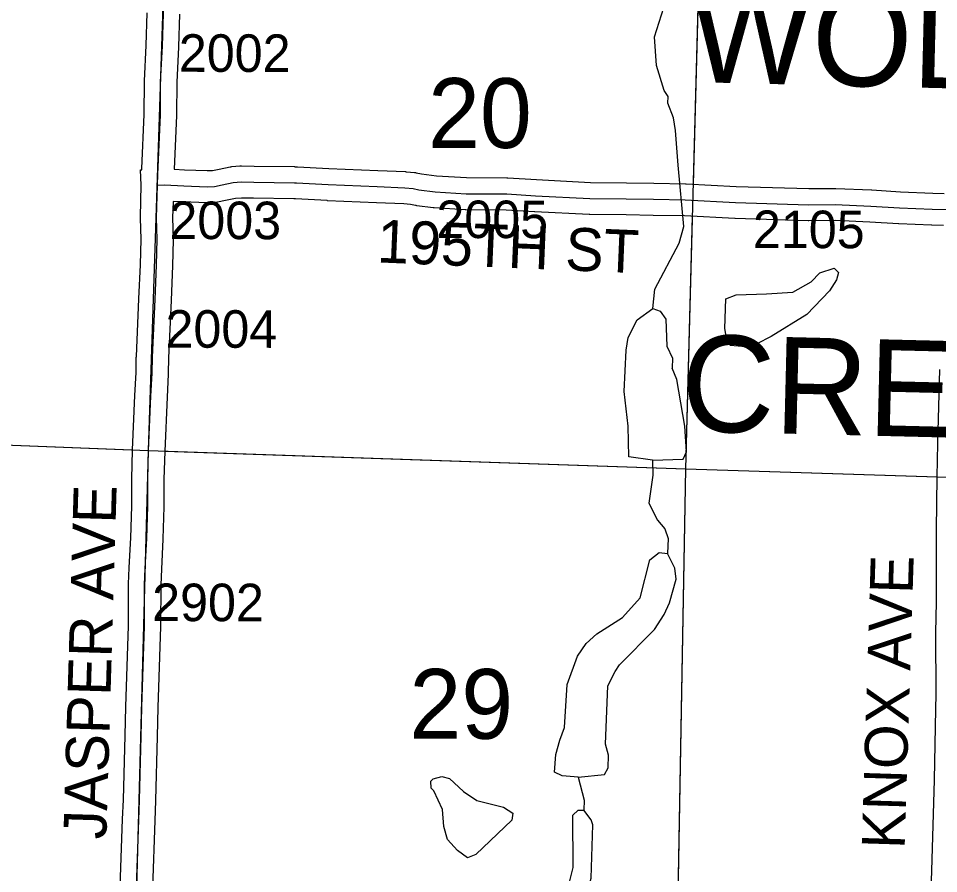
# Model space of a CAD drawing. Extents: x -157.2 to -99.3, y 12.2 to 46.2.
# Drawn here: x -128.057 to -126.343, y 29.696 to 31.29 of the extents above; entities that cross this region are included whole.
import ezdxf

# ---------------------------------------------------------------- set-up
doc = ezdxf.new("R2010")
doc.units = 0
for name, color, linetype in [('tdCoHydroRiver', 7, 'Continuous'), ('tdCoSecRdNmbr', 7, 'Continuous'), ('tdCoSecRdTxt', 7, 'Continuous'), ('tdCoSecRteBand', 7, 'Continuous'), ('tdCoSecRteCL', 7, 'Continuous'), ('tdCoSectLine', 7, 'Continuous'), ('tdCoSectLinePart', 7, 'Continuous'), ('tdCoSectNmbr', 7, 'Continuous'), ('tdCoSurfEarth', 7, 'Continuous'), ('tdCoSurfGravel', 7, 'Continuous'), ('tdCoTwpNameTxt', 7, 'Continuous')]:
    doc.layers.add(name, color=color, linetype=linetype)

msp = doc.modelspace()

# ---------------------------------------------------------------- linework, layer by layer
at = {"layer": 'tdCoHydroRiver'}
for points in [[(-126.8752, 30.7496), (-126.8709, 30.7858), (-126.8259, 30.8712), (-126.8171, 30.9025), (-126.828, 31.0165), (-126.8324, 31.0813), (-126.8365, 31.1051), (-126.8467, 31.1322), (-126.8464, 31.1448), (-126.8539, 31.1561), (-126.8684, 31.2023), (-126.8716, 31.256), (-126.8542, 31.3107), (-126.8512, 31.3611), (-126.8462, 31.3689), (-126.8455, 31.3941), (-126.8135, 31.4642), (-126.7936, 31.4952), (-126.7674, 31.5276), (-126.7604, 31.5526), (-126.7566, 31.6298)], [(-126.7021, 30.6783), (-126.7304, 30.6807), (-126.7365, 30.6872), (-126.7405, 30.7126), (-126.7389, 30.7677), (-126.7198, 30.7751), (-126.6629, 30.7766), (-126.6139, 30.7799), (-126.5802, 30.7994), (-126.5639, 30.8163), (-126.5369, 30.825), (-126.5292, 30.8169), (-126.5328, 30.8028), (-126.546, 30.7827), (-126.5883, 30.7381), (-126.6542, 30.6974), (-126.6814, 30.684), (-126.7021, 30.6783)], [(-126.8754, 30.4671), (-126.9194, 30.4731), (-126.9209, 30.53), (-126.9285, 30.5949), (-126.9247, 30.6721), (-126.9209, 30.6957), (-126.9042, 30.7283), (-126.8752, 30.7496)], [(-126.8752, 30.7496), (-126.8611, 30.7444), (-126.8505, 30.7299), (-126.8488, 30.6794), (-126.8384, 30.657), (-126.8389, 30.6381)], [(-126.8754, 30.4671), (-126.8186, 30.4687), (-126.8119, 30.4827), (-126.8152, 30.5301), (-126.8301, 30.6173), (-126.8389, 30.6381)], [(-126.8754, 30.4671), (-126.8747, 30.4387), (-126.8825, 30.3869), (-126.8661, 30.3548), (-126.8523, 30.3387), (-126.8465, 30.3211), (-126.8473, 30.2927)], [(-127.014, 29.8762), (-127.0439, 29.8787), (-127.0579, 29.8854), (-127.0554, 29.9185), (-127.0483, 29.9451), (-127.0397, 29.9685), (-127.0343, 30.0488), (-127.0154, 30.1019), (-126.9989, 30.1251), (-126.9795, 30.1435), (-126.9313, 30.1737), (-126.8986, 30.2106), (-126.8808, 30.2811), (-126.8631, 30.2948), (-126.8473, 30.2927)], [(-126.937, 30.0855), (-126.8719, 30.1514), (-126.8538, 30.1793), (-126.8437, 30.2011), (-126.8314, 30.2449), (-126.8339, 30.2655), (-126.8473, 30.2927)], [(-127.014, 29.8762), (-126.965, 29.8811), (-126.9583, 29.8936), (-126.9576, 29.9172), (-126.9633, 29.9379), (-126.9586, 30.0466), (-126.9452, 30.0731), (-126.937, 30.0855)], [(-127.2203, 29.726), (-127.2389, 29.7392), (-127.2572, 29.7602), (-127.2644, 29.7841), (-127.2667, 29.8157), (-127.283, 29.8509), (-127.2876, 29.8558), (-127.2888, 29.8684), (-127.2839, 29.873), (-127.268, 29.8773), (-127.2539, 29.8737), (-127.2278, 29.8493), (-127.203, 29.8328), (-127.1529, 29.8203), (-127.1359, 29.8088), (-127.1378, 29.7962), (-127.2044, 29.7318), (-127.2203, 29.726)], [(-127.014, 29.8762), (-127.0026, 29.8333), (-127.0032, 29.8144)], [(-127.1935, 29.4538), (-127.1508, 29.4557), (-127.1204, 29.4706), (-127.1122, 29.483), (-127.1, 29.5221), (-127.0853, 29.539), (-127.0282, 29.6037), (-126.9948, 29.669), (-126.9895, 29.6878), (-126.9866, 29.7871), (-126.9895, 29.7966), (-127.0032, 29.8144)], [(-127.1133, 29.6093), (-127.1017, 29.6263), (-127.0458, 29.6499), (-127.0308, 29.6779), (-127.0236, 29.7077), (-127.0239, 29.8055), (-127.0142, 29.8147), (-127.0032, 29.8144)]]:
    msp.add_lwpolyline(points, dxfattribs=at)
at = {"layer": 'tdCoSecRteBand'}
for points in [[(-127.867, 29.6719), (-127.8628, 29.7977), (-127.8628, 29.7978), (-127.8628, 29.7979), (-127.8613, 29.8342), (-127.8581, 29.9535), (-127.8569, 30.0072), (-127.8569, 30.0074), (-127.8569, 30.0075), (-127.852, 30.1583), (-127.8517, 30.2355), (-127.8517, 30.2361), (-127.8517, 30.2366), (-127.8504, 30.2665), (-127.8504, 30.2666), (-127.8504, 30.2667), (-127.8477, 30.3224), (-127.8458, 30.3811), (-127.8458, 30.4314), (-127.8458, 30.4319), (-127.8458, 30.4323), (-127.8443, 30.4855), (-127.8443, 30.4858), (-127.8443, 30.486), (-127.8398, 30.5874), (-127.8398, 30.5875), (-127.8398, 30.5876), (-127.8376, 30.63), (-127.8372, 30.6591), (-127.8371, 30.6595), (-127.8371, 30.6599), (-127.8322, 30.7674), (-127.8295, 30.8312), (-127.8283, 30.8785), (-127.8295, 30.9178), (-127.8295, 30.9187), (-127.8295, 30.9196), (-127.8287, 30.9503), (-127.8279, 30.9792), (-127.8291, 31.0082), (-127.8271, 31.0082), (-127.827, 31.0103), (-127.8268, 31.0103), (-127.8224, 31.1114), (-127.8219, 31.1725), (-127.8219, 31.1731), (-127.8218, 31.1737), (-127.8186, 31.2396), (-127.8167, 31.3005)], [(-127.7567, 31.2983), (-127.7587, 31.2374), (-127.7587, 31.2371), (-127.7587, 31.2369), (-127.7619, 31.1714), (-127.7624, 31.1104), (-127.7624, 31.1098), (-127.7624, 31.1093), (-127.7668, 31.0091), (-127.7475, 31.008), (-127.7052, 31.0066), (-127.6954, 31.0069), (-127.683, 31.0094), (-127.6626, 31.0136), (-127.6609, 31.0139), (-127.6591, 31.0141), (-127.6446, 31.0153), (-127.643, 31.0155), (-127.6414, 31.0154), (-127.6178, 31.0149), (-127.5423, 31.014), (-127.5416, 31.0139), (-127.541, 31.0139), (-127.5371, 31.0137), (-127.4783, 31.0105), (-127.3873, 31.0068), (-127.3873, 31.0068), (-127.3872, 31.0068), (-127.3357, 31.0046), (-127.3349, 31.0045), (-127.3341, 31.0044), (-127.3188, 31.003), (-127.3172, 31.0028), (-127.3157, 31.0025), (-127.3059, 31.0005), (-127.2777, 30.9968), (-127.2218, 30.9935), (-127.1469, 30.993), (-127.1461, 30.993), (-127.1453, 30.9929), (-127.0917, 30.9897), (-126.9913, 30.9846), (-126.9241, 30.9839), (-126.924, 30.9839), (-126.924, 30.9839), (-126.8732, 30.9831), (-126.8731, 30.9831), (-126.8731, 30.9831), (-126.8142, 30.9821), (-126.8136, 30.9821), (-126.813, 30.9821), (-126.7194, 30.9769), (-126.5845, 30.973), (-126.5353, 30.9735), (-126.5345, 30.9735), (-126.5337, 30.9735), (-126.4676, 30.9705), (-126.4674, 30.9705), (-126.4671, 30.9705), (-126.4138, 30.9673), (-126.3535, 30.9646), (-126.332, 30.9641)], [(-126.3333, 30.9042), (-126.3552, 30.9046), (-126.3555, 30.9047), (-126.3558, 30.9047), (-126.4167, 30.9074), (-126.417, 30.9074), (-126.4172, 30.9074), (-126.4705, 30.9106), (-126.5355, 30.9135), (-126.5845, 30.913), (-126.5851, 30.913), (-126.5857, 30.913), (-126.7216, 30.917), (-126.722, 30.917), (-126.7224, 30.917), (-126.8157, 30.9222), (-126.8741, 30.9231), (-126.9248, 30.9239), (-126.9925, 30.9246), (-126.9932, 30.9246), (-126.9938, 30.9247), (-127.0949, 30.9298), (-127.095, 30.9298), (-127.0951, 30.9298), (-127.1481, 30.933), (-127.223, 30.9335), (-127.2238, 30.9335), (-127.2246, 30.9335), (-127.2823, 30.937), (-127.2833, 30.9371), (-127.2844, 30.9372), (-127.3147, 30.9411), (-127.3158, 30.9413), (-127.3168, 30.9415), (-127.3261, 30.9434), (-127.3391, 30.9446), (-127.3898, 30.9468), (-127.481, 30.9505), (-127.4812, 30.9505), (-127.4814, 30.9506), (-127.5404, 30.9538), (-127.5437, 30.954), (-127.6187, 30.9549), (-127.6189, 30.9549), (-127.619, 30.955), (-127.6411, 30.9554), (-127.6523, 30.9545), (-127.671, 30.9506), (-127.6711, 30.9506), (-127.6712, 30.9506), (-127.686, 30.9476), (-127.6883, 30.9472), (-127.6907, 30.9471), (-127.704, 30.9466), (-127.7051, 30.9465), (-127.7062, 30.9466), (-127.7498, 30.9481), (-127.7501, 30.9481), (-127.7504, 30.9481), (-127.7687, 30.9491), (-127.7695, 30.9188), (-127.7683, 30.8795), (-127.7683, 30.8786), (-127.7683, 30.8778), (-127.7695, 30.8294), (-127.7695, 30.8292), (-127.7695, 30.8289), (-127.7723, 30.7648), (-127.7723, 30.7648), (-127.7723, 30.7647), (-127.7772, 30.6576), (-127.7777, 30.6285), (-127.7777, 30.628), (-127.7777, 30.6274), (-127.7799, 30.5846), (-127.7843, 30.4836), (-127.7858, 30.431), (-127.7858, 30.3806), (-127.7858, 30.3802), (-127.7858, 30.3797), (-127.7878, 30.3202), (-127.7878, 30.32), (-127.7878, 30.3198), (-127.7905, 30.2639), (-127.7917, 30.2347), (-127.792, 30.1576), (-127.792, 30.1572), (-127.792, 30.1567), (-127.7969, 30.0057), (-127.7981, 29.9521), (-127.7981, 29.952), (-127.7981, 29.952), (-127.8013, 29.8324), (-127.8013, 29.8322), (-127.8014, 29.832), (-127.8028, 29.7956), (-127.807, 29.6701)], [(-126.3558, 29.6823), (-126.3546, 29.7227), (-126.3504, 29.8712), (-126.3475, 30.0026), (-126.3472, 30.0308), (-126.3477, 30.1446), (-126.3477, 30.145), (-126.3477, 30.1455), (-126.3462, 30.2021), (-126.3462, 30.3368), (-126.3462, 30.337), (-126.3462, 30.3372), (-126.345, 30.4356), (-126.345, 30.4357), (-126.345, 30.4358), (-126.3438, 30.4979), (-126.3437, 30.4981), (-126.3437, 30.4982), (-126.34, 30.636)]]:
    msp.add_lwpolyline(points, dxfattribs=at)
at = {"layer": 'tdCoSecRteCL'}
for points in [[(-127.7978, 30.9795), (-127.7973, 30.9994), (-127.7924, 31.1106), (-127.7919, 31.1723), (-127.7887, 31.2383), (-127.7867, 31.2995), (-127.785, 31.3338), (-127.7813, 31.4112), (-127.7811, 31.4838)], [(-127.8411, 29.4844), (-127.8407, 29.5086), (-127.8382, 29.6147), (-127.837, 29.6709), (-127.8328, 29.7967), (-127.8313, 29.8332), (-127.8281, 29.9528), (-127.8269, 30.0065), (-127.822, 30.1577), (-127.8217, 30.2354), (-127.8205, 30.2652), (-127.8178, 30.3212), (-127.8158, 30.3806), (-127.8158, 30.4314), (-127.8143, 30.4847), (-127.8099, 30.5861), (-127.8077, 30.629), (-127.8072, 30.6586), (-127.8022, 30.7661), (-127.7995, 30.8302), (-127.7983, 30.8785), (-127.7995, 30.9187), (-127.7978, 30.9795)], [(-127.7978, 30.9795), (-127.7848, 30.98), (-127.7488, 30.978), (-127.7052, 30.9766), (-127.6918, 30.9771), (-127.677, 30.98), (-127.6566, 30.9842), (-127.642, 30.9854), (-127.6184, 30.9849), (-127.5426, 30.984), (-127.5388, 30.9837), (-127.4798, 30.9805), (-127.3885, 30.9768), (-127.337, 30.9746), (-127.3217, 30.9731), (-127.3108, 30.9709), (-127.2805, 30.9669), (-127.2228, 30.9635), (-127.1471, 30.963), (-127.0933, 30.9598), (-126.9922, 30.9546), (-126.9244, 30.9539), (-126.8736, 30.9531), (-126.8147, 30.9521), (-126.7207, 30.947), (-126.5848, 30.943), (-126.535, 30.9435), (-126.4689, 30.9406), (-126.4154, 30.9373), (-126.3545, 30.9346), (-126.3026, 30.9335)]]:
    msp.add_lwpolyline(points, dxfattribs=at)
at = {"layer": 'tdCoSectLine'}
for points in [[(-127.8147, 30.4847), (-127.7814, 31.4838)], [(-126.8134, 30.4505), (-126.7865, 31.4523)], [(-128.7661, 30.5223), (-127.8147, 30.4847)], [(-127.8415, 29.4844), (-127.8147, 30.4847)], [(-127.8147, 30.4847), (-126.8134, 30.4505)], [(-126.8313, 29.4491), (-126.8134, 30.4505)], [(-126.8134, 30.4505), (-125.8166, 30.4188)]]:
    msp.add_lwpolyline(points, dxfattribs=at)
at = {"layer": 'tdCoSectLinePart'}
for points in [[(-126.7992, 30.9813), (-126.7873, 31.4227)], [(-126.8134, 30.4505), (-126.8008, 30.9213)], [(-128.7361, 30.5211), (-127.8447, 30.4859)], [(-127.7847, 30.4837), (-126.8134, 30.4505)], [(-126.8308, 29.4791), (-126.8134, 30.4505)], [(-126.8134, 30.4505), (-126.3454, 30.4356)]]:
    msp.add_lwpolyline(points, dxfattribs=at)
at = {"layer": 'tdCoSurfEarth'}
msp.add_lwpolyline([(-127.5388, 30.9837), (-127.4798, 30.9805), (-127.3885, 30.9768), (-127.337, 30.9746), (-127.3217, 30.9731), (-127.3108, 30.9709), (-127.2805, 30.9669), (-127.2228, 30.9635), (-127.1471, 30.963), (-127.0933, 30.9598), (-126.9922, 30.9546), (-126.9244, 30.9539), (-126.8736, 30.9531), (-126.8147, 30.9521), (-126.7207, 30.947), (-126.5848, 30.943), (-126.535, 30.9435), (-126.4689, 30.9406), (-126.4154, 30.9373), (-126.3545, 30.9346), (-126.3026, 30.9335)], dxfattribs=at)
at = {"layer": 'tdCoSurfGravel'}
for points in [[(-127.837, 29.6709), (-127.8328, 29.7967), (-127.8313, 29.8332), (-127.8281, 29.9528), (-127.8269, 30.0065), (-127.822, 30.1577), (-127.8217, 30.2354), (-127.8205, 30.2652), (-127.8178, 30.3212), (-127.8158, 30.3806), (-127.8158, 30.4314), (-127.8143, 30.4847), (-127.8099, 30.5861), (-127.8077, 30.629), (-127.8072, 30.6586), (-127.8022, 30.7661), (-127.7995, 30.8302), (-127.7983, 30.8785), (-127.7995, 30.9187), (-127.7978, 30.9795), (-127.7973, 30.9994), (-127.7924, 31.1106), (-127.7919, 31.1723), (-127.7887, 31.2383), (-127.7867, 31.2995)], [(-127.7978, 30.9795), (-127.7848, 30.98), (-127.7488, 30.978), (-127.7052, 30.9766), (-127.6918, 30.9771), (-127.677, 30.98), (-127.6566, 30.9842), (-127.642, 30.9854), (-127.6184, 30.9849), (-127.5426, 30.984), (-127.5388, 30.9837)]]:
    msp.add_lwpolyline(points, dxfattribs=at)

# ---------------------------------------------------------------- texts
at = {"layer": 'tdCoSecRdNmbr'}
for s, rotation, p in [('2002', 359.9022, (-127.7581, 31.1907)), ('2003', 359.9022, (-127.7757, 30.879)), ('2005', 359.9026, (-127.2783, 30.8809)), ('2105', 359.9031, (-126.6886, 30.8622)), ('2004', 359.9022, (-127.7829, 30.6766)), ('2902', 359.9023, (-127.8078, 30.167))]:
    msp.add_text(s, height=0.07, rotation=rotation, dxfattribs=at).set_placement(p)
at = {"layer": 'tdCoSecRdTxt'}
for s, rotation, p in [('195TH ST', 357.6121, (-127.3898, 30.8356)), ('JASPER AVE', 88.3083, (-127.8932, 29.7597)), ('KNOX AVE', 88.2086, (-126.4059, 29.7416))]:
    msp.add_text(s, height=0.08, rotation=rotation, dxfattribs=at).set_placement(p)
at = {"layer": 'tdCoSectNmbr'}
for s, rotation, p in [('20', 359.9025, (-127.2938, 31.049)), ('29', 359.9026, (-127.3286, 29.9479))]:
    msp.add_text(s, height=0.13, rotation=rotation, dxfattribs=at).set_placement(p)
at = {"layer": 'tdCoTwpNameTxt'}
for s, p in [('WOLF', (-126.8076, 31.1717)), ('CREEK', (-126.8235, 30.5212))]:
    msp.add_text(s, height=0.18, rotation=358.6034, dxfattribs=at).set_placement(p)

doc.saveas('drawing.dxf')
